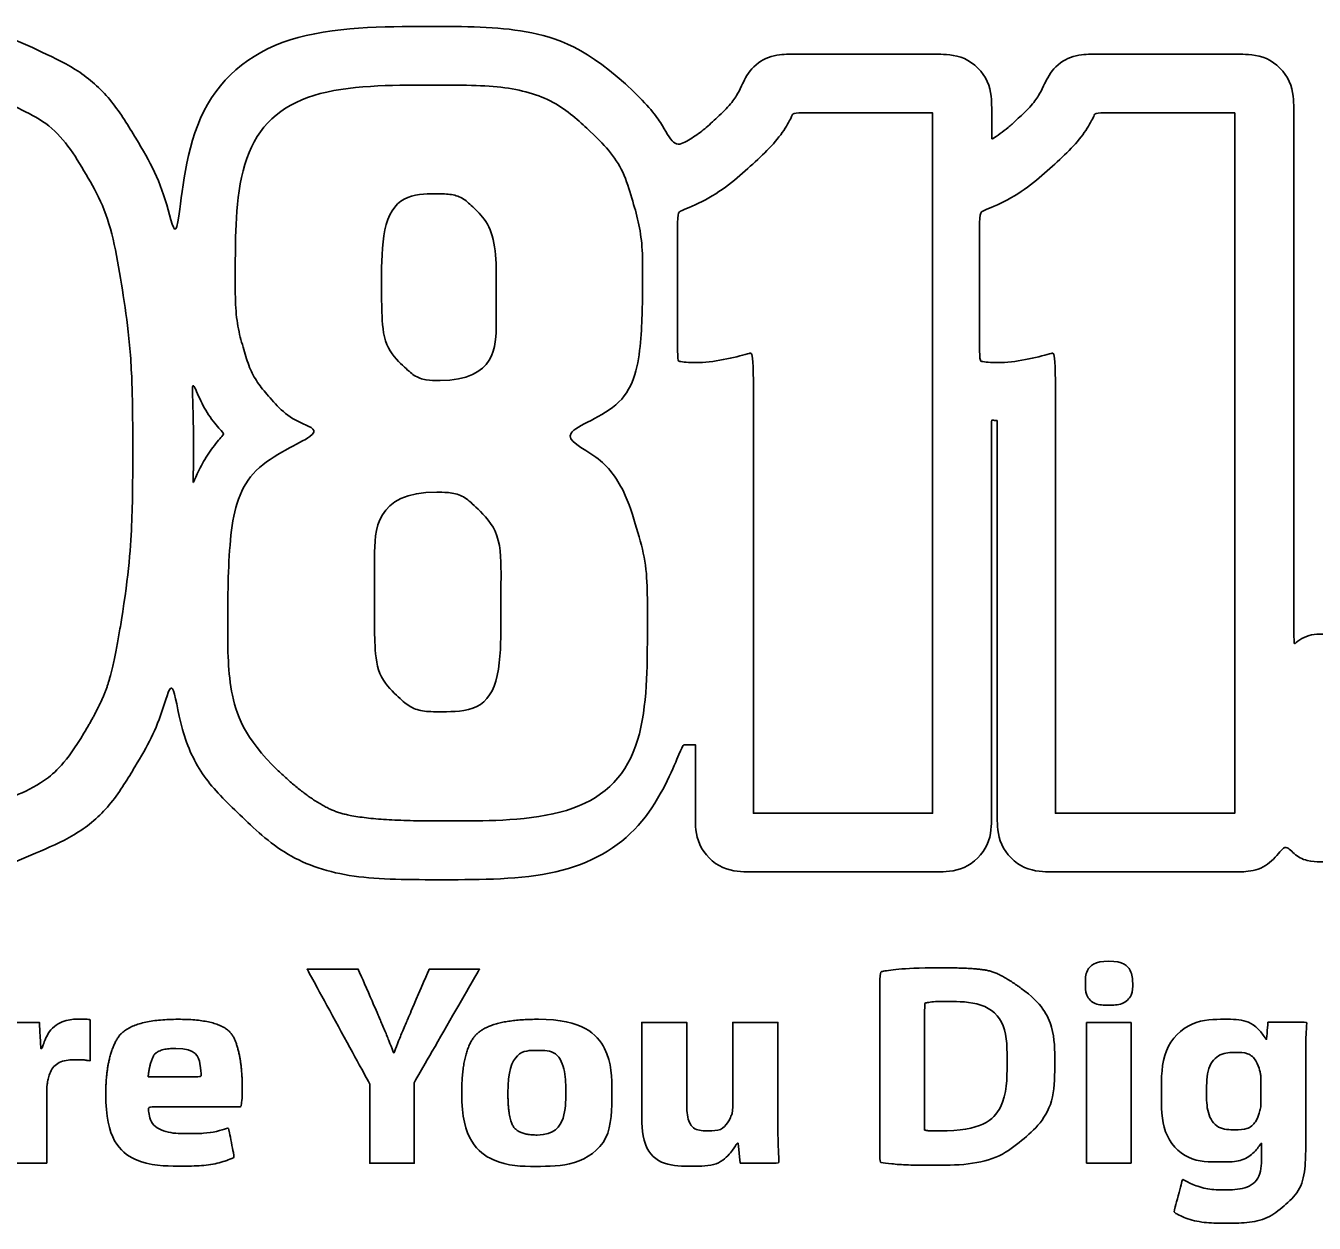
# Model space of a CAD drawing. Extents: x 0 to 70.2, y 0 to 31.4.
# Drawn here: x 42.259 to 43.15, y 13.344 to 14.173 of the extents above; entities that cross this region are included whole.
import ezdxf

# ---------------------------------------------------------------- set-up
doc = ezdxf.new("R2010")
doc.units = 0
doc.layers.add('Default', color=7, linetype='Continuous')

msp = doc.modelspace()

# ---------------------------------------------------------------- linework, layer by layer
at = {"layer": 'Default'}
for p, q in [((42.99279, 13.48307), (42.99279, 13.38564)), ((43.02377, 13.48307), (42.99279, 13.48307)), ((43.02377, 13.38564), (43.02377, 13.48307)), ((42.99279, 13.38564), (43.02377, 13.38564))]:
    msp.add_line(p, q, dxfattribs=at)
for points, degree in [([(42.67948, 14.12737), (42.64782, 14.15786), (42.60365, 14.17261), (42.54453, 14.17261), (42.43361, 14.17261), (42.37009, 14.11681), (42.36403, 14.01528), (42.35768, 14.04655), (42.3483, 14.07254), (42.3353, 14.09424), (42.31898, 14.1217), (42.29679, 14.14212), (42.26953, 14.15502), (42.24422, 14.16704), (42.21383, 14.1731), (42.17904, 14.1731), (42.14425, 14.1731), (42.11386, 14.16704), (42.08864, 14.15502), (42.06382, 14.1433), (42.04359, 14.12512), (42.02776, 14.10137), (42.02776, 14.10137), (42.02776, 14.1215), (42.02776, 14.1215), (42.02776, 14.14466), (42.0089, 14.16352), (41.98574, 14.16352), (41.98574, 14.16352), (41.87345, 14.16352), (41.87345, 14.16352), (41.86349, 14.16352), (41.85469, 14.15952), (41.84746, 14.15375), (41.84023, 14.15952), (41.83143, 14.16352), (41.82146, 14.16352), (41.82146, 14.16352), (41.70918, 14.16352), (41.70918, 14.16352), (41.69491, 14.16352), (41.6824, 14.15649), (41.67478, 14.14564), (41.66716, 14.15649), (41.65465, 14.16352), (41.64038, 14.16352), (41.64038, 14.16352), (41.5281, 14.16352), (41.5281, 14.16352), (41.50493, 14.16352), (41.48607, 14.14476), (41.48607, 14.1215), (41.48607, 14.1215), (41.48607, 14.09531), (41.48607, 14.09531), (41.46975, 14.12219), (41.44796, 14.14232), (41.42099, 14.15502), (41.39578, 14.16704), (41.36529, 14.1731), (41.3305, 14.1731), (41.29571, 14.1731), (41.26531, 14.16704), (41.2401, 14.15502), (41.21274, 14.14212), (41.19065, 14.1217), (41.17424, 14.09424), (41.15948, 14.06951), (41.14893, 14.03814), (41.14287, 14.00101), (41.1373, 13.96681), (41.13446, 13.92537), (41.13446, 13.87797), (41.13446, 13.83058), (41.1373, 13.78914), (41.14287, 13.75494), (41.14893, 13.7178), (41.15948, 13.68643), (41.17424, 13.66171), (41.19085, 13.63386), (41.21342, 13.61353), (41.24108, 13.60141), (41.266, 13.59047), (41.2961, 13.5849), (41.3304, 13.5849), (41.3647, 13.5849), (41.3948, 13.59047), (41.41972, 13.60141), (41.44718, 13.61343), (41.46936, 13.63337), (41.48598, 13.66064), (41.48598, 13.66064), (41.48598, 13.63445), (41.48598, 13.63445), (41.48598, 13.61128), (41.50484, 13.59242), (41.528, 13.59242), (41.528, 13.59242), (41.64028, 13.59242), (41.64028, 13.59242), (41.65455, 13.59242), (41.66706, 13.59946), (41.67468, 13.61031), (41.6823, 13.59946), (41.69481, 13.59242), (41.70908, 13.59242), (41.70908, 13.59242), (41.82137, 13.59242), (41.82137, 13.59242), (41.83133, 13.59242), (41.84013, 13.59643), (41.84736, 13.6022), (41.85459, 13.59643), (41.86339, 13.59242), (41.87336, 13.59242), (41.87336, 13.59242), (41.98564, 13.59242), (41.98564, 13.59242), (42.0088, 13.59242), (42.02766, 13.61119), (42.02766, 13.63445), (42.02766, 13.63445), (42.02766, 13.65458), (42.02766, 13.65458), (42.04369, 13.63054), (42.06441, 13.61246), (42.08962, 13.60141), (42.11454, 13.59047), (42.14464, 13.5849), (42.17894, 13.5849), (42.21324, 13.5849), (42.24334, 13.59047), (42.26826, 13.60141), (42.29601, 13.61353), (42.31859, 13.63386), (42.3351, 13.66161), (42.34585, 13.67959), (42.35416, 13.70051), (42.36032, 13.72484), (42.3655, 13.68458), (42.38054, 13.65204), (42.40556, 13.628), (42.43781, 13.59692), (42.48316, 13.58187), (42.54433, 13.58187), (42.63023, 13.58187), (42.68779, 13.6148), (42.71359, 13.67529), (42.71359, 13.67529), (42.72209, 13.67529), (42.72209, 13.67529), (42.72209, 13.67529), (42.72209, 13.6279), (42.72209, 13.6279), (42.72209, 13.60552), (42.74027, 13.58734), (42.76265, 13.58734), (42.76265, 13.58734), (42.88646, 13.58734), (42.88646, 13.58734), (42.90884, 13.58734), (42.92702, 13.60552), (42.92702, 13.6279), (42.92702, 13.6279), (42.92702, 13.89996), (42.92702, 13.89996), (42.92839, 13.89996), (42.92966, 13.89977), (42.93103, 13.89977), (42.93103, 13.89977), (42.93103, 13.6279), (42.93103, 13.6279), (42.93103, 13.60552), (42.9492, 13.58734), (42.97158, 13.58734), (42.97158, 13.58734), (43.0954, 13.58734), (43.0954, 13.58734), (43.11025, 13.58734), (43.12315, 13.59545), (43.13019, 13.60738), (43.13595, 13.59946), (43.14524, 13.59428), (43.15579, 13.59428), (43.15579, 13.59428), (43.22615, 13.59428), (43.22615, 13.59428), (43.24374, 13.59428), (43.25801, 13.60855), (43.25801, 13.62614), (43.25801, 13.62614), (43.25801, 13.65458), (43.25801, 13.65458), (43.25938, 13.65125), (43.26036, 13.64774), (43.26202, 13.64461), (43.2715, 13.62673), (43.28567, 13.61275), (43.30424, 13.60288), (43.32192, 13.5936), (43.34391, 13.589), (43.37147, 13.589), (43.39903, 13.589), (43.42082, 13.59418), (43.43841, 13.60444), (43.45571, 13.61451), (43.4691, 13.62839), (43.47858, 13.64549), (43.47858, 13.64549), (43.47858, 13.62614), (43.47858, 13.62614), (43.47858, 13.60855), (43.49284, 13.59428), (43.51043, 13.59428), (43.51043, 13.59428), (43.58588, 13.59428), (43.58588, 13.59428), (43.60347, 13.59428), (43.61773, 13.60855), (43.61773, 13.62614), (43.61773, 13.62614), (43.61773, 13.76579), (43.61773, 13.76579), (43.61773, 13.7738), (43.61881, 13.77742), (43.61861, 13.77781), (43.62018, 13.77869), (43.62673, 13.77976), (43.63405, 13.77908), (43.6363, 13.77888), (43.63855, 13.77849), (43.64099, 13.7781), (43.64256, 13.77781), (43.64402, 13.7783), (43.64559, 13.7782), (43.64539, 13.77204), (43.6449, 13.76647), (43.6449, 13.75973), (43.6449, 13.73031), (43.64725, 13.70666), (43.65194, 13.68751), (43.65663, 13.66826), (43.66279, 13.65301), (43.6707, 13.6409), (43.66767, 13.63933), (43.66494, 13.63728), (43.66249, 13.63484), (43.65653, 13.62878), (43.65321, 13.62047), (43.6534, 13.61197), (43.6537, 13.59282), (43.65731, 13.5762), (43.66406, 13.56272), (43.67109, 13.54845), (43.68106, 13.53692), (43.69367, 13.52832), (43.7052, 13.5206), (43.71849, 13.51522), (43.73324, 13.51239), (43.74575, 13.50995), (43.75924, 13.50867), (43.77331, 13.50867), (43.78934, 13.50867), (43.80458, 13.51053), (43.81875, 13.51424), (43.83468, 13.51845), (43.84875, 13.52548), (43.86068, 13.53526), (43.87328, 13.54542), (43.88315, 13.559), (43.89009, 13.57552), (43.89664, 13.59106), (43.89996, 13.60953), (43.89996, 13.63044), (43.89996, 13.63044), (43.89996, 13.88237), (43.89996, 13.88237), (43.89996, 13.89996), (43.88569, 13.91423), (43.8681, 13.91423), (43.8681, 13.91423), (43.8681, 13.91413), (43.8681, 13.91413)], 3), ([(43.8681, 13.91413), (43.8681, 13.91413), (43.79774, 13.91413), (43.79774, 13.91413), (43.79325, 13.91413), (43.78895, 13.91325), (43.78504, 13.91149), (43.75924, 13.92478), (43.72777, 13.92293), (43.70363, 13.9111), (43.69415, 13.90641), (43.68614, 13.89918), (43.67881, 13.89078), (43.67774, 13.90749), (43.66425, 13.92078), (43.64725, 13.92078), (43.64725, 13.92078), (43.63513, 13.92078), (43.63513, 13.92078), (43.62194, 13.92078), (43.60923, 13.91736), (43.5977, 13.91091), (43.5934, 13.91296), (43.58871, 13.91423), (43.58363, 13.91423), (43.58363, 13.91423), (43.51073, 13.91423), (43.51073, 13.91423), (43.49314, 13.91423), (43.47887, 13.89996), (43.47887, 13.88237), (43.47887, 13.88237), (43.47887, 13.86722), (43.47887, 13.86722), (43.46958, 13.88345), (43.45659, 13.89674), (43.43939, 13.90631), (43.4215, 13.91609), (43.39942, 13.92088), (43.37166, 13.92088), (43.34391, 13.92088), (43.32182, 13.9154), (43.30423, 13.90465), (43.28664, 13.8939), (43.27296, 13.87954), (43.26358, 13.86185), (43.25508, 13.84592), (43.24951, 13.82784), (43.24687, 13.80791), (43.24462, 13.79061), (43.24345, 13.77263), (43.24345, 13.75455), (43.24345, 13.75162), (43.24365, 13.74888), (43.24365, 13.74605), (43.23856, 13.74937), (43.2329, 13.75181), (43.22635, 13.75181), (43.22635, 13.75181), (43.15599, 13.75181), (43.15599, 13.75181), (43.14846, 13.75181), (43.14162, 13.74908), (43.13615, 13.74468), (43.13615, 13.74468), (43.13615, 14.11281), (43.13615, 14.11281), (43.13615, 14.13518), (43.11797, 14.15336), (43.09559, 14.15336), (43.09559, 14.15336), (42.99914, 14.15336), (42.99914, 14.15336), (42.98341, 14.15336), (42.96894, 14.14418), (42.9623, 14.12991), (42.96025, 14.12551), (42.95419, 14.11691), (42.94363, 14.10724), (42.93865, 14.10264), (42.93298, 14.09844), (42.92712, 14.09443), (42.92712, 14.09443), (42.92712, 14.11281), (42.92712, 14.11281), (42.92712, 14.13518), (42.90894, 14.15336), (42.88656, 14.15336), (42.88656, 14.15336), (42.79011, 14.15336), (42.79011, 14.15336), (42.77437, 14.15336), (42.75991, 14.14418), (42.75327, 14.12991), (42.75121, 14.12551), (42.74515, 14.11691), (42.7346, 14.10724), (42.72668, 14.09991), (42.7173, 14.09375), (42.70763, 14.08837), (42.7003, 14.10303), (42.69101, 14.11623), (42.67948, 14.12737)], 3), ([(42.29885, 13.68321), (42.28673, 13.66298), (42.2709, 13.64852), (42.25116, 13.63992), (42.23142, 13.63132), (42.20728, 13.62692), (42.17865, 13.62692), (42.15001, 13.62692), (42.12587, 13.63122), (42.10623, 13.63992), (42.08649, 13.64852), (42.07066, 13.66298), (42.05854, 13.68321), (42.04642, 13.70344), (42.03783, 13.72963), (42.03255, 13.76168), (42.02727, 13.79374), (42.02473, 13.83253), (42.02473, 13.87797), (42.02473, 13.92342), (42.02737, 13.96221), (42.03255, 13.99427), (42.03782, 14.02632), (42.04642, 14.05251), (42.05854, 14.07274), (42.07066, 14.09297), (42.08649, 14.10772), (42.10623, 14.11711), (42.12597, 14.12649), (42.15011, 14.13108), (42.17865, 14.13108), (42.20718, 14.13108), (42.23142, 14.12639), (42.25116, 14.11711), (42.2709, 14.10782), (42.28673, 14.09297), (42.29885, 14.07274), (42.31096, 14.05251), (42.31956, 14.02632), (42.32484, 13.99427), (42.33002, 13.96221), (42.33266, 13.92342), (42.33266, 13.87797), (42.33266, 13.83253), (42.33002, 13.79374), (42.32484, 13.76168)], 3), ([(42.43341, 13.65731), (42.40967, 13.68008), (42.39823, 13.71321), (42.39843, 13.75865), (42.39872, 13.82374), (42.41064, 13.86889), (42.46752, 13.89146), (42.45003, 13.89693), (42.43634, 13.90534), (42.42618, 13.91726), (42.41875, 13.92596), (42.41328, 13.93622), (42.40957, 13.94873), (42.40546, 13.9627), (42.40351, 13.97941), (42.40361, 13.99984), (42.404, 14.08886), (42.44993, 14.13206), (42.54423, 14.13206), (42.59231, 14.13206), (42.6273, 14.12092), (42.65105, 14.09815), (42.66404, 14.08564), (42.67333, 14.0701), (42.6789, 14.05095), (42.68339, 14.0356), (42.68564, 14.01801), (42.68554, 13.99808), (42.68535, 13.9543), (42.67724, 13.90768), (42.62065, 13.89068), (42.65613, 13.87602), (42.67352, 13.85178), (42.68163, 13.82423), (42.68799, 13.80273), (42.68896, 13.77927), (42.68886, 13.75689), (42.68847, 13.6665), (42.64118, 13.62252), (42.54404, 13.62252), (42.54404, 13.62252), (42.54404, 13.62252), (42.54404, 13.62252)], 3), ([(42.76235, 13.6279), (42.76235, 13.6279), (42.76235, 13.94707), (42.76235, 13.94707), (42.74418, 13.94208), (42.72385, 13.93915), (42.70968, 13.94081), (42.70968, 13.94081), (42.70968, 14.04391), (42.70968, 14.04391), (42.72922, 14.05192), (42.74779, 14.06443), (42.76196, 14.07753), (42.77516, 14.08974), (42.78503, 14.10254), (42.78981, 14.11281), (42.78981, 14.11281), (42.88627, 14.11281), (42.88627, 14.11281), (42.88627, 14.11281), (42.88627, 13.6279), (42.88627, 13.6279), (42.88627, 13.6279), (42.88617, 13.6279), (42.88617, 13.6279)], 3), ([(42.97139, 13.6279), (42.97139, 13.6279), (42.97139, 13.94707), (42.97139, 13.94707), (42.95321, 13.94208), (42.93288, 13.93915), (42.91871, 13.94081), (42.91871, 13.94081), (42.91871, 14.04391), (42.91871, 14.04391), (42.93826, 14.05192), (42.95682, 14.06443), (42.97099, 14.07753), (42.98419, 14.08974), (42.99406, 14.10254), (42.99885, 14.11281), (42.99885, 14.11281), (43.0953, 14.11281), (43.0953, 14.11281), (43.0953, 14.11281), (43.0953, 13.6279), (43.0953, 13.6279), (43.0953, 13.6279), (43.0952, 13.6279), (43.0952, 13.6279)], 3), ([(42.54521, 13.92752), (42.54521, 13.92752), (42.54521, 13.92742), (42.54521, 13.92742), (42.53544, 13.92742), (42.52723, 13.93055), (42.52078, 13.93671), (42.50632, 13.95058), (42.50485, 13.97599), (42.50485, 13.99388), (42.50495, 14.03502), (42.51853, 14.05671), (42.54394, 14.05671), (42.55361, 14.05671), (42.56182, 14.05358), (42.56827, 14.04743), (42.57902, 14.03717), (42.5843, 14.0186), (42.5843, 13.99231), (42.5843, 13.97629), (42.5841, 13.92752), (42.54521, 13.92752)], 3), ([(42.37468, 13.87797), (42.37468, 13.89586), (42.37429, 13.91296), (42.37351, 13.92908), (42.37869, 13.91472), (42.38582, 13.90201), (42.3953, 13.89097), (42.3955, 13.89078), (42.39559, 13.89058), (42.39579, 13.89039), (42.3868, 13.88003), (42.37986, 13.86869), (42.37458, 13.85677), (42.37458, 13.85677), (42.37449, 13.85677), (42.37449, 13.85677)], 3), ([(42.37449, 13.85677), (42.37458, 13.86371), (42.37468, 13.87074), (42.37468, 13.87797)], 2), ([(42.54316, 13.85022), (42.54316, 13.85022), (42.54316, 13.85012), (42.54316, 13.85012), (42.55391, 13.85012), (42.5629, 13.8468), (42.56984, 13.84006), (42.58772, 13.82286), (42.58752, 13.78875), (42.58743, 13.76618), (42.58743, 13.76618), (42.58743, 13.76364), (42.58743, 13.76364), (42.58733, 13.71956), (42.57316, 13.69816), (42.54433, 13.69816), (42.53299, 13.69816), (42.52361, 13.70158), (42.51638, 13.70852), (42.50153, 13.72279), (42.49996, 13.74781), (42.49996, 13.7653), (42.49996, 13.7653), (42.49996, 13.76784), (42.49996, 13.76784), (42.50006, 13.79667), (42.50016, 13.85022), (42.54316, 13.85022)], 3), ([(42.32484, 13.76168), (42.31956, 13.72963), (42.31096, 13.70344), (42.29885, 13.68321)], 2), ([(42.54404, 13.62252), (42.4939, 13.62252), (42.45775, 13.63386), (42.43341, 13.65731)], 2), ([(42.88617, 13.6279), (42.88617, 13.6279), (42.76235, 13.6279), (42.76235, 13.6279)], 2), ([(43.0952, 13.6279), (43.0952, 13.6279), (42.97139, 13.6279), (42.97139, 13.6279)], 2), ([(42.53778, 13.51991), (42.53778, 13.51991), (42.53788, 13.51991), (42.53788, 13.51991), (42.53788, 13.51991), (42.57267, 13.51991), (42.57267, 13.51991), (42.57267, 13.51991), (42.52752, 13.44154), (42.52752, 13.44154), (42.52752, 13.44154), (42.52752, 13.38554), (42.52752, 13.38554), (42.52752, 13.38554), (42.49664, 13.38554), (42.49664, 13.38554), (42.49664, 13.38554), (42.49664, 13.44056), (42.49664, 13.44056), (42.49664, 13.44056), (42.45335, 13.51991), (42.45335, 13.51991), (42.45335, 13.51991), (42.48873, 13.51991), (42.48873, 13.51991), (42.48873, 13.51991), (42.5027, 13.48766), (42.5027, 13.48766), (42.507, 13.47789), (42.50974, 13.47076), (42.51325, 13.46196), (42.51325, 13.46196), (42.51364, 13.46196), (42.51364, 13.46196), (42.51667, 13.47037), (42.5199, 13.47809), (42.524, 13.48766), (42.524, 13.48766), (42.53778, 13.51991), (42.53778, 13.51991)], 3), ([(42.89145, 13.52089), (42.87581, 13.52089), (42.86096, 13.51991), (42.84962, 13.51806), (42.84962, 13.51806), (42.84962, 13.38613), (42.84962, 13.38613), (42.85734, 13.38515), (42.86868, 13.38417), (42.8848, 13.38417), (42.91168, 13.38417), (42.93357, 13.38974), (42.94803, 13.40147), (42.96122, 13.41242), (42.9708, 13.4302), (42.9708, 13.4559), (42.9708, 13.47965), (42.96181, 13.49617), (42.94764, 13.50652)], 3), ([(42.94764, 13.50652), (42.93445, 13.5163), (42.91754, 13.52089), (42.89145, 13.52089)], 2), ([(43.00823, 13.52548), (43.0182, 13.52548), (43.02455, 13.51894), (43.02474, 13.51014), (43.02474, 13.50174), (43.0178, 13.49499), (43.00803, 13.49499), (42.99826, 13.49499), (42.99181, 13.50174), (42.99201, 13.51014), (42.99181, 13.51894), (42.99826, 13.52548), (43.00823, 13.52548)], 3), ([(42.8807, 13.40851), (42.8807, 13.40851), (42.8807, 13.49636), (42.8807, 13.49636), (42.88334, 13.49695), (42.88783, 13.49753), (42.89467, 13.49753), (42.92135, 13.49753), (42.93796, 13.48278), (42.93777, 13.45493), (42.93777, 13.42287), (42.91949, 13.40773), (42.89135, 13.40792)], 3), ([(42.26982, 13.46509), (42.26982, 13.46509), (42.26982, 13.46519), (42.26982, 13.46519), (42.2749, 13.47936), (42.28712, 13.48532), (42.2967, 13.48532), (42.29953, 13.48532), (42.301, 13.48532), (42.30324, 13.48493), (42.30324, 13.48493), (42.30324, 13.45639), (42.30324, 13.45639), (42.301, 13.45678), (42.29846, 13.45717), (42.29494, 13.45717), (42.2835, 13.45717), (42.27578, 13.45121), (42.27373, 13.44183), (42.27334, 13.43988), (42.27315, 13.43743), (42.27315, 13.43509), (42.27315, 13.43509), (42.27315, 13.38564), (42.27315, 13.38564), (42.27315, 13.38564), (42.24217, 13.38564), (42.24217, 13.38564), (42.24217, 13.38564), (42.24217, 13.45102), (42.24217, 13.45102), (42.24217, 13.46528), (42.24178, 13.47467), (42.24138, 13.48307), (42.24138, 13.48307), (42.26806, 13.48307), (42.26806, 13.48307), (42.26806, 13.48307), (42.26904, 13.46509), (42.26904, 13.46509), (42.26904, 13.46509), (42.26982, 13.46509), (42.26982, 13.46509)], 3), ([(42.36418, 13.48522), (42.32962, 13.48519), (42.31399, 13.45794), (42.31399, 13.43323)], 2), ([(42.36422, 13.48522), (42.36422, 13.48522), (42.36413, 13.48522), (42.36413, 13.48522)], 2), ([(42.36413, 13.48522), (42.36414, 13.48522), (42.36416, 13.48522), (42.36418, 13.48522)], 2), ([(42.36418, 13.48522), (42.36419, 13.48522), (42.36421, 13.48522), (42.36422, 13.48522)], 2), ([(42.40849, 13.43655), (42.40849, 13.46068), (42.39629, 13.4852), (42.36418, 13.48522)], 2), ([(42.56036, 13.43362), (42.56036, 13.40215), (42.58274, 13.38339), (42.61176, 13.38339), (42.63844, 13.38339), (42.66424, 13.39971), (42.66424, 13.43538), (42.66424, 13.4647), (42.64391, 13.48522), (42.61342, 13.48522)], 3), ([(42.61342, 13.48522), (42.58147, 13.48522), (42.56036, 13.46509), (42.56036, 13.43362)], 2), ([(42.77897, 13.48307), (42.77897, 13.48307), (42.77916, 13.48307), (42.77916, 13.48307), (42.77916, 13.48307), (42.77916, 13.41691), (42.77916, 13.41691), (42.77916, 13.40421), (42.77955, 13.39385), (42.77994, 13.38564), (42.77994, 13.38564), (42.75307, 13.38564), (42.75307, 13.38564), (42.75307, 13.38564), (42.7516, 13.39942), (42.7516, 13.39942), (42.7516, 13.39942), (42.75102, 13.39942), (42.75102, 13.39942), (42.74721, 13.39346), (42.73782, 13.38349), (42.71994, 13.38349), (42.69981, 13.38349), (42.68496, 13.3958), (42.68496, 13.4259), (42.68496, 13.4259), (42.68496, 13.48307), (42.68496, 13.48307), (42.68496, 13.48307), (42.71603, 13.48307), (42.71603, 13.48307), (42.71603, 13.48307), (42.71603, 13.43069), (42.71603, 13.43069), (42.71603, 13.41662), (42.72072, 13.40802), (42.73147, 13.40802), (42.73997, 13.40802), (42.74486, 13.41378), (42.74691, 13.41857), (42.74769, 13.42033), (42.74789, 13.42268), (42.74789, 13.42512), (42.74789, 13.42512), (42.74789, 13.48307), (42.74789, 13.48307), (42.74789, 13.48307), (42.77897, 13.48307), (42.77897, 13.48307)], 3), ([(43.11699, 13.47144), (43.11191, 13.47945), (43.10341, 13.48522), (43.08973, 13.48522), (43.0653, 13.48522), (43.04458, 13.46528), (43.04458, 13.43401), (43.04458, 13.40597), (43.06207, 13.38642), (43.0867, 13.38642), (43.09813, 13.38642), (43.10761, 13.39101), (43.11357, 13.39922), (43.11357, 13.39922), (43.11396, 13.39922), (43.11396, 13.39922), (43.11396, 13.39922), (43.11396, 13.39287), (43.11396, 13.39287), (43.11396, 13.37499), (43.10282, 13.36717), (43.08817, 13.36717), (43.07654, 13.36717), (43.06559, 13.37098), (43.05924, 13.3745), (43.05924, 13.3745), (43.05318, 13.35163), (43.05318, 13.35163), (43.06217, 13.34665), (43.07595, 13.34401), (43.08895, 13.34401), (43.10361, 13.34401), (43.11846, 13.34684), (43.12941, 13.35593), (43.14055, 13.3657), (43.14446, 13.38105), (43.14446, 13.39981), (43.14446, 13.39981), (43.14446, 13.45424), (43.14446, 13.45424), (43.14446, 13.4688), (43.14485, 13.47691), (43.14524, 13.48317), (43.14524, 13.48317), (43.11836, 13.48317), (43.11836, 13.48317), (43.11836, 13.48317), (43.11739, 13.47164), (43.11739, 13.47164), (43.11739, 13.47164), (43.11739, 13.47144), (43.11739, 13.47144)], 3), ([(43.11739, 13.47144), (43.11739, 13.47144), (43.11699, 13.47144), (43.11699, 13.47144)], 2), ([(42.36247, 13.46509), (42.37673, 13.46509), (42.37996, 13.45278), (42.37996, 13.44535), (42.37996, 13.44535), (42.34331, 13.44535), (42.34331, 13.44535)], 3), ([(42.34331, 13.44535), (42.34409, 13.45356), (42.34937, 13.46509), (42.36247, 13.46509)], 2), ([(42.59231, 13.4344), (42.59231, 13.44877), (42.59779, 13.46372), (42.61264, 13.46372), (42.62661, 13.46372), (42.63238, 13.44896), (42.63238, 13.4344), (42.63238, 13.41681), (42.62466, 13.40509), (42.61264, 13.40509)], 3), ([(43.11348, 13.42903), (43.11348, 13.42649), (43.11328, 13.42326), (43.1124, 13.42102), (43.11035, 13.41388), (43.1041, 13.4087), (43.09618, 13.4087), (43.08318, 13.4087), (43.07585, 13.42004), (43.07585, 13.4346), (43.07585, 13.45239), (43.08504, 13.46226), (43.09618, 13.46226), (43.10468, 13.46226), (43.11064, 13.45688), (43.11289, 13.44887), (43.11328, 13.4473), (43.11348, 13.44525), (43.11348, 13.4433)], 3), ([(43.11348, 13.4433), (43.11348, 13.4433), (43.11348, 13.43029), (43.11348, 13.42903)], 2), ([(42.31399, 13.43323), (42.31399, 13.40274), (42.33334, 13.38359), (42.36706, 13.38359), (42.38045, 13.38359), (42.39286, 13.38554), (42.40302, 13.38955), (42.40302, 13.38955), (42.39892, 13.41007), (42.39892, 13.41007), (42.39061, 13.40743), (42.38201, 13.40606), (42.37146, 13.40606), (42.35699, 13.40606), (42.34439, 13.41202), (42.34341, 13.42463), (42.34341, 13.42463), (42.40752, 13.42463), (42.40752, 13.42463), (42.40791, 13.42678), (42.40849, 13.43137), (42.40849, 13.43655)], 3), ([(42.61264, 13.40509), (42.59945, 13.40509), (42.59231, 13.4176), (42.59231, 13.4344)], 2), ([(42.89135, 13.40792), (42.88747, 13.40792), (42.88331, 13.40793), (42.8807, 13.40851)], 2)]:
    msp.add_open_spline(points, degree=degree, dxfattribs=at)

doc.saveas('drawing.dxf')
